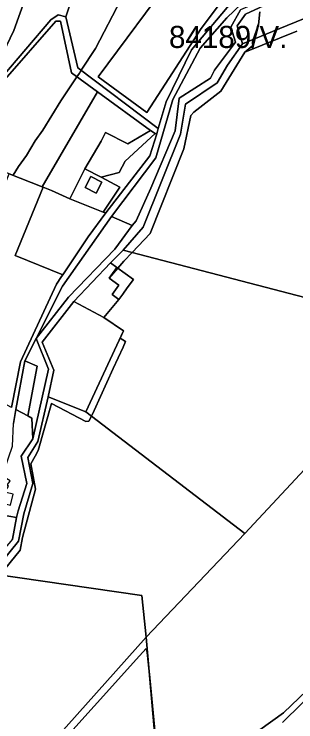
# Model space of a CAD drawing. Extents: x -477304 to -465429, y -1159113 to -1149210.
# Drawn here: x -469389.8 to -469198.8, y -1157245.2 to -1156764.9 of the extents above; entities that cross this region are included whole.
import ezdxf

# ---------------------------------------------------------------- set-up
doc = ezdxf.new("R2010")
doc.units = 0
for name, color, linetype in [('BPEJ_s', 7, 'Continuous'), ('orna_s', 7, 'Continuous'), ('ostatni_s', 7, 'Continuous'), ('PUPFL_s', 7, 'Continuous'), ('trav_porost_s', 7, 'Continuous'), ('voda_s', 7, 'Continuous')]:
    doc.layers.add(name, color=color, linetype=linetype)

msp = doc.modelspace()

# ---------------------------------------------------------------- linework, layer by layer
at = {"layer": 'BPEJ_s'}
for points in [[(-469497.75, -1156943.69), (-469489.21, -1156932.57), (-469479.88, -1156920.44), (-469469.83, -1156907.35), (-469462.02, -1156897.18), (-469446.62, -1156873), (-469440.73, -1156864.12), (-469435.09, -1156855.61), (-469430.6, -1156848.82), (-469414.58, -1156826.18), (-469402.26, -1156801.08), (-469389.94, -1156775.98), (-469381.32, -1156751.8), (-469374.54, -1156727), (-469369.92, -1156700.97), (-469365.3, -1156674.95), (-469360.68, -1156648.92), (-469356.27, -1156624.07), (-469356.06, -1156622.89), (-469351.44, -1156596.86), (-469346.82, -1156570.84), (-469342.17, -1156548.51), (-469246.37, -1156592.18)], [(-469381.32, -1156751.8), (-469389.94, -1156775.98), (-469402.26, -1156801.08), (-469414.58, -1156826.18), (-469430.6, -1156848.82), (-469435.09, -1156855.61), (-469440.73, -1156864.12), (-469446.62, -1156873), (-469462.02, -1156897.18), (-469469.83, -1156907.35), (-469479.88, -1156920.44), (-469489.21, -1156932.57), (-469497.75, -1156943.69), (-469506.96, -1156955.68), (-469515.61, -1156966.95), (-469529.57, -1156984.13), (-469531.37, -1156986.34)], [(-469317.24, -1156754.45), (-469334.58, -1156788.29), (-469344.34, -1156803.06), (-469345.58, -1156804.95), (-469347.19, -1156807.39), (-469358.05, -1156823.82), (-469370.32, -1156843.69), (-469375.6, -1156850.88), (-469381.31, -1156860.82), (-469386.81, -1156868.22), (-469390.52, -1156874.24)], [(-469390.52, -1156874.24), (-469386.81, -1156868.22), (-469381.31, -1156860.82), (-469375.6, -1156850.88), (-469370.32, -1156843.69), (-469358.05, -1156823.82), (-469347.19, -1156807.39), (-469345.58, -1156804.95), (-469344.34, -1156803.06), (-469334.58, -1156788.29), (-469317.24, -1156754.45)], [(-469223.2, -1156763.32), (-469224.06, -1156772.19), (-469224.5, -1156773.38), (-469227.65, -1156782.14), (-469227.97, -1156783.01), (-469228.11, -1156783.6), (-469228.27, -1156784.31), (-469228.19, -1156784.87), (-469228, -1156786.17), (-469233.29, -1156790.79), (-469249.57, -1156817.26), (-469267.96, -1156831.43), (-469269.87, -1156833.76), (-469274.73, -1156856.38), (-469297.57, -1156913.69), (-469309.84, -1156926.69), (-469315.33, -1156932.51), (-469319.43, -1156937.26), (-469325.33, -1156944.09), (-469318.75, -1156948.86), (-469323.32, -1156955.18), (-469318.71, -1156958.52), (-469328.91, -1156970.8), (-469315.73, -1156979.9), (-469317.98, -1156984.74), (-469314.31, -1156987.19), (-469315.97, -1156990.88), (-469322.54, -1157005.46), (-469335.42, -1157034.02), (-469337.44, -1157037.83), (-469339.23, -1157041.21), (-469341.13, -1157041.42), (-469364.5, -1157029.07), (-469373.49, -1157061.08), (-469375.65, -1157064.95), (-469378.56, -1157070.18), (-469375.39, -1157087.31), (-469384.06, -1157120.08), (-469385.75, -1157128.75), (-469399.56, -1157145.53)], [(-469198.01, -1156776.44), (-469233.29, -1156790.79), (-469228, -1156786.17), (-469228.19, -1156784.87), (-469228.27, -1156784.31), (-469228.11, -1156783.6), (-469227.97, -1156783.01), (-469227.65, -1156782.14), (-469224.5, -1156773.38), (-469224.06, -1156772.19), (-469223.2, -1156763.32)], [(-469385.75, -1157128.75), (-469384.06, -1157120.08), (-469375.39, -1157087.31), (-469378.56, -1157070.18), (-469375.65, -1157064.95), (-469373.49, -1157061.08), (-469364.5, -1157029.07), (-469341.13, -1157041.42), (-469339.23, -1157041.21), (-469337.44, -1157037.83), (-469335.42, -1157034.02), (-469322.54, -1157005.46), (-469315.97, -1156990.88), (-469314.31, -1156987.19), (-469317.98, -1156984.74), (-469315.73, -1156979.9), (-469328.91, -1156970.8), (-469318.71, -1156958.52), (-469323.32, -1156955.18), (-469318.75, -1156948.86), (-469325.33, -1156944.09), (-469319.43, -1156937.26), (-469315.33, -1156932.51), (-469309.84, -1156926.69), (-469297.57, -1156913.69), (-469274.73, -1156856.38), (-469269.87, -1156833.76), (-469267.96, -1156831.43), (-469249.57, -1156817.26), (-469233.29, -1156790.79), (-469198.01, -1156776.44)], [(-469443.06, -1157253.94), (-469445.14, -1157242.54), (-469445.75, -1157239.2), (-469444.02, -1157236.5), (-469432.91, -1157219.05), (-469420.43, -1157203.19), (-469420.61, -1157198.13), (-469420.86, -1157191.14), (-469408.92, -1157163.39), (-469402.46, -1157149.06), (-469399.56, -1157145.53), (-469385.75, -1157128.75)], [(-469289.81, -1157298.68), (-469297.85, -1157215.23), (-469297.85, -1157215.16), (-469297.86, -1157215.04), (-469299.08, -1157202.4), (-469299.35, -1157200.1), (-469299.58, -1157198.19), (-469300.23, -1157195.34), (-469304.79, -1157200.41), (-469366.3, -1157268.64)], [(-469366.3, -1157268.64), (-469304.79, -1157200.41), (-469300.23, -1157195.34), (-469299.58, -1157198.19), (-469299.35, -1157200.1), (-469299.08, -1157202.4), (-469297.86, -1157215.04), (-469297.85, -1157215.16), (-469297.85, -1157215.23), (-469289.81, -1157298.68)], [(-469181.85, -1157220.16), (-469207.79, -1157245.6)], [(-469207.79, -1157245.6), (-469181.85, -1157220.16)]]:
    msp.add_lwpolyline(points, dxfattribs=at)
at = {"layer": 'orna_s'}
for points in [[(-469323.32, -1156955.18), (-469318.71, -1156958.52), (-469328.91, -1156970.8), (-469349.22, -1156959.84), (-469324.49, -1156933.59), (-469320.12, -1156936.76), (-469324.31, -1156942.55), (-469325.39, -1156944.05), (-469318.75, -1156948.86)], [(-469366.71, -1157024.57), (-469362.84, -1157006.54), (-469370.71, -1156987.49), (-469349.22, -1156959.84), (-469328.91, -1156970.8), (-469315.73, -1156979.9), (-469341.26, -1157034.91)]]:
    msp.add_lwpolyline(points, close=True, dxfattribs=at)
at = {"layer": 'ostatni_s'}
for points in [[(-469219.83, -1156742.54), (-469245.48, -1156767.35), (-469263.7, -1156788.08), (-469282.25, -1156822.91), (-469293.69, -1156862.5), (-469323.74, -1156902.23), (-469357.09, -1156949.47), (-469374.81, -1156985.07), (-469382.44, -1157000.16), (-469388.6, -1157033.25), (-469390.2, -1157042.62)], [(-469391.51, -1157031.89), (-469385.56, -1157000.99), (-469361.01, -1156948.08), (-469357.6, -1156942.97), (-469356.88, -1156941.89), (-469339.7, -1156916.11), (-469327.67, -1156899.85), (-469297.68, -1156861.18), (-469293.08, -1156846.22), (-469292.02, -1156842.58), (-469286.76, -1156824.55), (-469269.42, -1156789.24), (-469241.71, -1156756.02)]]:
    msp.add_lwpolyline(points, dxfattribs=at)
for points in [[(-469333.16, -1156817.64), (-469350.94, -1156804.65), (-469358.42, -1156769.72), (-469361.45, -1156769.77), (-469397.39, -1156810.82), (-469429.98, -1156857.77), (-469432.65, -1156856.64), (-469398.85, -1156808.54), (-469364.83, -1156768.7), (-469359.99, -1156765.39), (-469354.65, -1156766.8), (-469346.67, -1156801.3), (-469292.02, -1156842.58), (-469293.08, -1156846.22), (-469294.06, -1156845.94), (-469297.33, -1156843.82)], [(-469312.69, -1156852.91), (-469297.33, -1156843.82), (-469294.06, -1156845.94), (-469314.52, -1156864.61), (-469318.49, -1156872.33), (-469330.8, -1156875.62), (-469341.84, -1156869.86), (-469330.84, -1156851.19), (-469327.81, -1156845.22)], [(-469337.82, -1156875.09), (-469330.44, -1156878.88), (-469334.28, -1156886.39), (-469341.64, -1156882.54)], [(-469313.05, -1156950.7), (-469316.1, -1156954.91), (-469318.71, -1156958.52), (-469323.32, -1156955.18), (-469318.75, -1156948.86), (-469325.39, -1156944.05), (-469324.31, -1156942.55), (-469320.12, -1156936.76), (-469308.86, -1156944.91)], [(-469388.24, -1157106.6), (-469398.6, -1157104.63), (-469396.97, -1157099.48), (-469396.96, -1157097.04), (-469392.36, -1157098.18), (-469390.51, -1157090.72), (-469395.11, -1157089.58), (-469396.2, -1157089.31), (-469393.62, -1157085.21), (-469394.45, -1157084.68), (-469392.6, -1157081.74), (-469396.59, -1157079.22), (-469398.45, -1157078.04), (-469396.61, -1157074.61), (-469390.94, -1157058.14), (-469390.2, -1157042.62), (-469388.6, -1157033.25), (-469380.61, -1157037.63), (-469377.84, -1157039.15), (-469377.21, -1157053.22), (-469385.08, -1157064.89), (-469381.09, -1157083.47), (-469387.17, -1157101.95)]]:
    msp.add_lwpolyline(points, close=True, dxfattribs=at)
at = {"layer": 'PUPFL_s'}
msp.add_lwpolyline([(-469336.44, -1156711.66), (-469354.65, -1156766.8), (-469359.99, -1156765.39), (-469364.83, -1156768.7), (-469398.85, -1156808.54), (-469432.65, -1156856.64), (-469460.47, -1156844.87), (-469464.7, -1156821.94), (-469458.49, -1156817.79), (-469438.35, -1156804.35), (-469416.55, -1156779.04), (-469413.62, -1156775.1), (-469406.98, -1156766.18), (-469398.34, -1156752.56)], dxfattribs=at)
for points in [[(-469202.19, -1156714.63), (-469201.9, -1156717.15), (-469194.45, -1156734.86), (-469177.68, -1156747.49), (-469188.64, -1156765.97), (-469214.65, -1156776.79), (-469234.98, -1156785.15), (-469238.67, -1156772.76), (-469232.95, -1156764.87), (-469205.15, -1156751.91), (-469198.66, -1156734.75), (-469202.76, -1156716.2)], [(-469165.69, -1156964.33), (-469315.95, -1156925.1), (-469302.24, -1156909.44), (-469276.98, -1156846.34), (-469273.68, -1156825.96), (-469252.05, -1156811.55), (-469245.19, -1156799.5), (-469234.98, -1156785.15), (-469214.65, -1156776.79), (-469188.64, -1156765.97), (-469160.55, -1156789.31), (-469117.83, -1156824.8), (-469118.26, -1156825.75)], [(-469118.26, -1156825.75), (-469114.56, -1156826.95), (-469096.16, -1156853.25), (-469070.77, -1156893.28), (-469051.14, -1156916.79), (-469048.87, -1156919.42), (-469055.96, -1156927.02), (-469233.38, -1157117.31), (-469341.26, -1157034.91), (-469315.73, -1156979.9), (-469328.91, -1156970.8), (-469318.71, -1156958.52), (-469316.1, -1156954.91), (-469313.05, -1156950.7), (-469308.86, -1156944.91), (-469320.12, -1156936.76), (-469324.49, -1156933.59), (-469315.95, -1156925.1), (-469165.69, -1156964.33)], [(-469207.11, -1157239.19), (-469290.45, -1157299.14), (-469300.27, -1157187.74), (-469233.38, -1157117.31), (-469055.96, -1156927.02), (-469034.22, -1156944.02), (-469022.58, -1156951.12), (-469099.3, -1157004.44), (-469054.96, -1157053.31), (-469083.72, -1157100.62), (-469118.32, -1157153.97)], [(-469404.86, -1157144.76), (-469386.93, -1157122.69), (-469383.32, -1157104.02), (-469377.17, -1157083.36), (-469380.46, -1157065.86), (-469373.83, -1157054.85), (-469366.71, -1157024.57), (-469341.26, -1157034.91), (-469233.38, -1157117.31), (-469300.27, -1157187.74), (-469303.2, -1157159.5)], [(-469332.7, -1157330.78), (-469290.45, -1157299.14), (-469207.11, -1157239.19), (-469118.32, -1157153.97), (-469083.72, -1157100.62), (-469029.83, -1157192.75), (-469107.21, -1157273.18), (-469122.41, -1157286.05), (-469153.16, -1157321.88), (-469186.6, -1157338.46), (-469219.61, -1157362.62), (-469243.91, -1157356.14)], [(-469456.9, -1157335.57), (-469462.71, -1157338.08), (-469444.18, -1157249.61), (-469447.68, -1157232.8), (-469440.78, -1157224.55), (-469432.83, -1157209.72), (-469421.73, -1157196.38), (-469419.79, -1157178.59), (-469414.2, -1157168.24), (-469404.86, -1157144.76), (-469303.2, -1157159.5), (-469300.27, -1157187.74), (-469380.72, -1157278.05), (-469433.79, -1157332.82)], [(-469380.72, -1157278.05), (-469300.27, -1157187.74), (-469290.45, -1157299.14), (-469332.7, -1157330.78), (-469433.79, -1157332.82)]]:
    msp.add_lwpolyline(points, close=True, dxfattribs=at)
at = {"layer": 'trav_porost_s'}
for points in [[(-469297.04, -1156883.12), (-469307.06, -1156905.24), (-469309.65, -1156908.45), (-469323.74, -1156902.23), (-469293.69, -1156862.5), (-469282.25, -1156822.91), (-469263.7, -1156788.08), (-469245.48, -1156767.35), (-469219.83, -1156742.54), (-469209.76, -1156715.32), (-469199.85, -1156698.07), (-469207.95, -1156718.28), (-469202.87, -1156734.66), (-469208.52, -1156749.9), (-469236.24, -1156761.93), (-469242.82, -1156773.83), (-469239.68, -1156783.85), (-469253.95, -1156802.84), (-469256.75, -1156808.32), (-469277.97, -1156821.96), (-469280.67, -1156844.08)], [(-469241.71, -1156756.02), (-469269.42, -1156789.24), (-469286.76, -1156824.55), (-469292.02, -1156842.58), (-469346.67, -1156801.3), (-469354.65, -1156766.8), (-469336.44, -1156711.66), (-469281.14, -1156737.56), (-469332.8, -1156807.46), (-469299.83, -1156831.62), (-469262.95, -1156774.74), (-469247.23, -1156753.44)], [(-469299.83, -1156831.62), (-469332.8, -1156807.46), (-469281.14, -1156737.56), (-469247.23, -1156753.44), (-469262.95, -1156774.74)], [(-469429.98, -1156857.77), (-469397.39, -1156810.82), (-469361.45, -1156769.77), (-469358.42, -1156769.72), (-469350.94, -1156804.65), (-469333.16, -1156817.64), (-469370.7, -1156882.11), (-469393.16, -1156873.19)], [(-469312.69, -1156852.91), (-469327.81, -1156845.22), (-469330.84, -1156851.19), (-469341.84, -1156869.86), (-469351.97, -1156890.21), (-469364.57, -1156884.63), (-469370.02, -1156882.39), (-469370.7, -1156882.11), (-469333.16, -1156817.64), (-469297.33, -1156843.82)], [(-469297.68, -1156861.18), (-469327.67, -1156899.85), (-469329.47, -1156899.32), (-469318.08, -1156882.25), (-469330.8, -1156875.62), (-469318.49, -1156872.33), (-469314.52, -1156864.61), (-469294.06, -1156845.94), (-469293.08, -1156846.22)], [(-469351.97, -1156890.21), (-469341.84, -1156869.86), (-469330.8, -1156875.62), (-469318.08, -1156882.25), (-469329.47, -1156899.32)], [(-469357.6, -1156942.97), (-469361.01, -1156948.08), (-469385.56, -1157000.99), (-469391.51, -1157031.89), (-469416.77, -1157018.45), (-469439.01, -1157010.02), (-469458.09, -1157004.78), (-469431.73, -1156937.87), (-469420.52, -1156941.69), (-469393.16, -1156873.19), (-469370.7, -1156882.11), (-469370.02, -1156882.39), (-469389.05, -1156928.62), (-469356.88, -1156941.89)], [(-469341.64, -1156882.54), (-469334.28, -1156886.39), (-469330.44, -1156878.88), (-469337.82, -1156875.09)], [(-469351.97, -1156890.21), (-469329.47, -1156899.32), (-469327.67, -1156899.85), (-469339.7, -1156916.11), (-469356.88, -1156941.89), (-469389.05, -1156928.62), (-469370.02, -1156882.39), (-469364.57, -1156884.63)], [(-469321.56, -1156924.42), (-469352.85, -1156956.96), (-469374.81, -1156985.07), (-469357.09, -1156949.47), (-469323.74, -1156902.23), (-469309.65, -1156908.45)], [(-469377.84, -1157039.15), (-469380.61, -1157037.63), (-469374.29, -1157003.74), (-469382.44, -1157000.16), (-469374.81, -1156985.07), (-469366.42, -1157005.86), (-469377.21, -1157053.22)], [(-469374.29, -1157003.74), (-469380.61, -1157037.63), (-469388.6, -1157033.25), (-469382.44, -1157000.16)], [(-469427.9, -1157124.46), (-469409.74, -1157095.45), (-469411.37, -1157100.61), (-469407.28, -1157101.9), (-469408.79, -1157106.67), (-469403.81, -1157108.24), (-469402.3, -1157103.47), (-469398.6, -1157104.63), (-469388.24, -1157106.6), (-469391, -1157121.25), (-469409.05, -1157142.34), (-469417.3, -1157164.89), (-469431.65, -1157162.97), (-469430.64, -1157137.73)]]:
    msp.add_lwpolyline(points, close=True, dxfattribs=at)
at = {"layer": 'voda_s'}
for points in [[(-469196.23, -1156698.28), (-469202.19, -1156714.63), (-469202.76, -1156716.2), (-469198.66, -1156734.75), (-469205.15, -1156751.91), (-469232.95, -1156764.87), (-469238.67, -1156772.76), (-469234.98, -1156785.15), (-469245.19, -1156799.5), (-469252.05, -1156811.55), (-469273.68, -1156825.96), (-469276.98, -1156846.34), (-469302.24, -1156909.44), (-469315.95, -1156925.1)], [(-469391, -1157121.25), (-469388.24, -1157106.6), (-469387.17, -1157101.95), (-469381.09, -1157083.47), (-469385.08, -1157064.89), (-469377.21, -1157053.22), (-469366.42, -1157005.86), (-469374.81, -1156985.07), (-469352.85, -1156956.96), (-469321.56, -1156924.42), (-469309.65, -1156908.45), (-469307.06, -1156905.24), (-469297.04, -1156883.12), (-469280.67, -1156844.08), (-469277.97, -1156821.96), (-469256.75, -1156808.32), (-469253.95, -1156802.84), (-469239.68, -1156783.85), (-469242.82, -1156773.83), (-469236.24, -1156761.93)], [(-469315.95, -1156925.1), (-469324.49, -1156933.59), (-469349.22, -1156959.84), (-469370.71, -1156987.49), (-469362.84, -1157006.54), (-469366.71, -1157024.57), (-469373.83, -1157054.85), (-469380.46, -1157065.86), (-469377.17, -1157083.36), (-469383.32, -1157104.02), (-469386.93, -1157122.69), (-469404.86, -1157144.76), (-469414.2, -1157168.24), (-469419.79, -1157178.59), (-469421.73, -1157196.38), (-469432.83, -1157209.72), (-469440.78, -1157224.55), (-469447.68, -1157232.8), (-469450.95, -1157236.24), (-469452.15, -1157238.06), (-469452.6, -1157255.52)]]:
    msp.add_lwpolyline(points, dxfattribs=at)

# ---------------------------------------------------------------- texts
at = {"layer": 'BPEJ_s'}
msp.add_text('84189/V.', height=15, dxfattribs=at).set_placement((-469284.81, -1156787.88))

doc.saveas('drawing.dxf')
